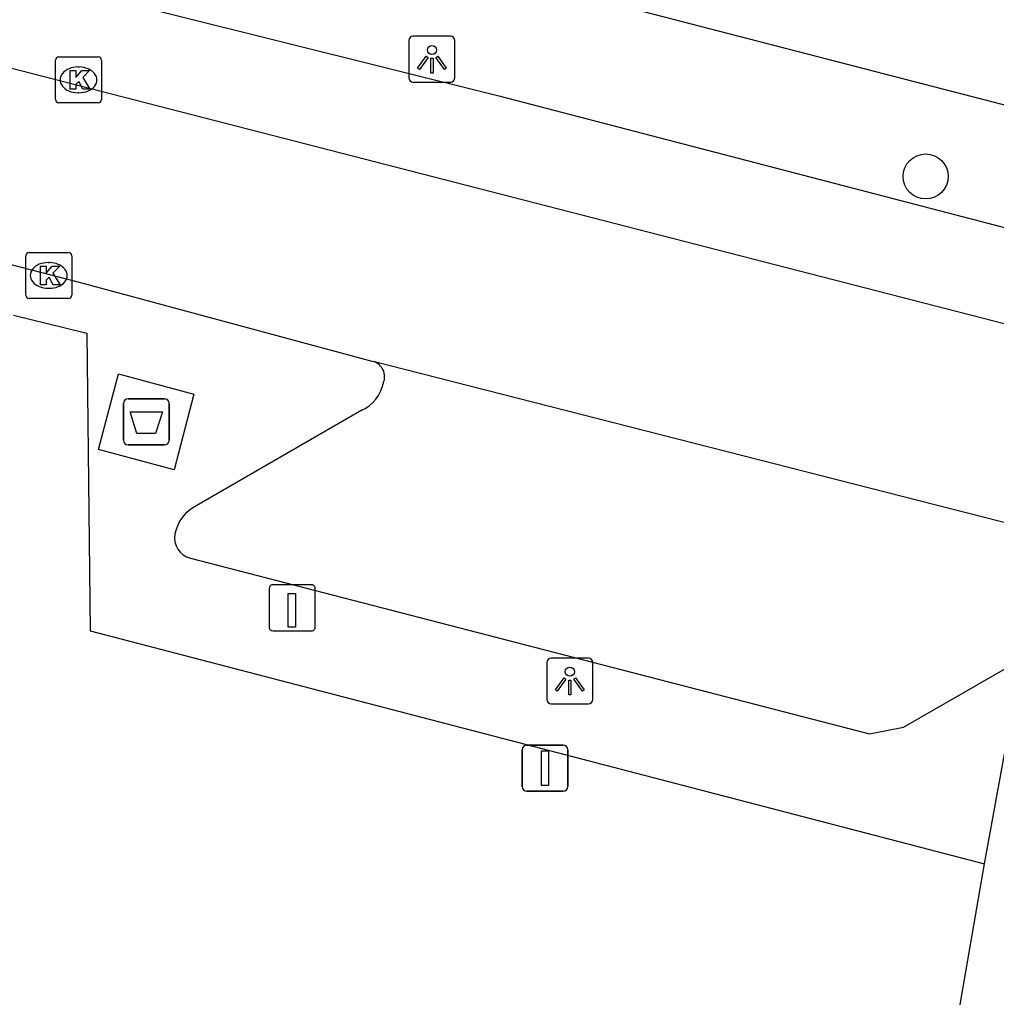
# Model space of a CAD drawing. Extents: x 163686 to 164493, y 382719 to 383870.
# Drawn here: x 164069.3 to 164090.53, y 383145.98 to 383167.24 of the extents above; entities that cross this region are included whole.
import ezdxf

# ---------------------------------------------------------------- set-up
doc = ezdxf.new("R2010")
doc.units = 0
for name, color, linetype in [('IMGEO_Afval_apart_plaats', 7, 'Continuous'), ('IMGEO_Boom', 7, 'Continuous'), ('IMGEO_Kolk', 7, 'Continuous'), ('IMGEO_Laadpaal', 7, 'Continuous'), ('IMGEO_Lichtpunt', 7, 'Continuous'), ('IMGEO_Rijbaan_lokaal_open', 7, 'Continuous'), ('IMGEO_Verkeersbordpaal', 7, 'Continuous'), ('IMGEO_Voetpad_gesloten', 7, 'Continuous'), ('IMGEO_Voetpad_open', 7, 'Continuous')]:
    doc.layers.add(name, color=color, linetype=linetype)

msp = doc.modelspace()

# ---------------------------------------------------------------- linework, layer by layer
at = {"layer": 'IMGEO_Afval_apart_plaats'}
for p, q in [((164071.557, 383158.096), (164071.557, 383158.896)), ((164071.557, 383158.896), (164071.557, 383158.096)), ((164071.657, 383158.996), (164072.447, 383158.996)), ((164072.447, 383158.996), (164071.657, 383158.996)), ((164072.547, 383158.896), (164072.547, 383158.096)), ((164072.547, 383158.096), (164072.547, 383158.896)), ((164072.447, 383157.996), (164071.657, 383157.996)), ((164071.657, 383157.996), (164072.447, 383157.996))]:
    msp.add_line(p, q, dxfattribs=at)
msp.add_lwpolyline([(164071.7, 383158.71), (164072.404, 383158.71), (164072.255, 383158.24), (164071.849, 383158.24), (164071.7, 383158.71)], dxfattribs=at)
for centre, start, end in [((164071.657, 383158.896), 90, 180), ((164071.657, 383158.896), 90, 180), ((164072.447, 383158.896), 0, 90), ((164072.447, 383158.896), 360, 90), ((164071.657, 383158.096), 180, 270), ((164071.657, 383158.096), 180, 270), ((164072.447, 383158.096), 270, 0), ((164072.447, 383158.096), 270, 0)]:
    msp.add_arc(centre, 0.1, start, end, dxfattribs=at)
at = {"layer": 'IMGEO_Boom'}
msp.add_circle((164088.987, 383163.831), 0.489, dxfattribs=at)
at = {"layer": 'IMGEO_Kolk'}
for p, q in [((164070.079, 383165.505), (164070.079, 383166.357)), ((164070.154, 383166.431), (164071.006, 383166.431)), ((164071.08, 383166.357), (164071.08, 383165.505)), ((164070.567, 383166.211), (164070.592, 383166.211)), ((164070.59, 383165.651), (164070.565, 383165.651)), ((164071.006, 383165.431), (164070.154, 383165.431)), ((164069.433, 383161.252), (164069.433, 383162.104)), ((164069.508, 383162.178), (164070.36, 383162.178)), ((164070.434, 383162.104), (164070.434, 383161.252)), ((164069.921, 383161.958), (164069.946, 383161.958)), ((164069.944, 383161.398), (164069.919, 383161.398)), ((164070.36, 383161.178), (164069.508, 383161.178))]:
    msp.add_line(p, q, dxfattribs=at)
for points in [[(164070.079, 383165.505), (164070.079, 383166.357)], [(164070.154, 383166.431), (164071.006, 383166.431)], [(164071.08, 383166.357), (164071.08, 383165.505)], [(164070.4, 383166.131), (164070.523, 383166.131), (164070.523, 383165.98), (164070.653, 383166.131), (164070.817, 383166.131), (164070.671, 383165.98), (164070.824, 383165.731), (164070.672, 383165.731), (164070.587, 383165.895), (164070.523, 383165.828), (164070.523, 383165.731), (164070.4, 383165.731), (164070.4, 383166.131)], [(164071.006, 383165.431), (164070.154, 383165.431)], [(164069.433, 383161.252), (164069.433, 383162.104)], [(164069.508, 383162.178), (164070.36, 383162.178)], [(164070.434, 383162.104), (164070.434, 383161.252)], [(164069.754, 383161.878), (164069.877, 383161.878), (164069.877, 383161.727), (164070.007, 383161.878), (164070.171, 383161.878), (164070.025, 383161.727), (164070.178, 383161.478), (164070.026, 383161.478), (164069.941, 383161.642), (164069.877, 383161.575), (164069.877, 383161.478), (164069.754, 383161.478), (164069.754, 383161.878)], [(164070.36, 383161.178), (164069.508, 383161.178)]]:
    msp.add_lwpolyline(points, dxfattribs=at)
for centre, start, end in [((164070.156, 383166.355), 91.552, 178.448), ((164070.156, 383166.355), 91.552, 178.448), ((164071.004, 383166.355), 1.552, 88.448), ((164071.004, 383166.355), 1.552, 88.448), ((164070.156, 383165.507), 181.552, 268.448), ((164070.156, 383165.507), 181.552, 268.448), ((164071.004, 383165.507), 271.552, 358.448), ((164071.004, 383165.507), 271.552, 358.448), ((164069.51, 383162.102), 91.552, 178.448), ((164069.51, 383162.102), 91.552, 178.448), ((164070.358, 383162.102), 1.552, 88.448), ((164070.358, 383162.102), 1.552, 88.448), ((164069.51, 383161.254), 181.552, 268.448), ((164069.51, 383161.254), 181.552, 268.448), ((164070.358, 383161.254), 271.552, 358.448), ((164070.358, 383161.254), 271.552, 358.448)]:
    msp.add_arc(centre, 0.0765, start, end, dxfattribs=at)
for centre, major_axis, ratio, start_param, end_param in [((164070.566, 383165.931), (-0.387, 0.002), 0.722429, 4.712389, 7.853982), ((164070.591, 383165.931), (-0.39, 0.002), 0.717154, 1.570796, 4.712389), ((164069.92, 383161.678), (-0.387, 0.002), 0.722429, 4.712389, 7.853982), ((164069.945, 383161.678), (-0.39, 0.002), 0.717154, 1.570796, 4.712389)]:
    msp.add_ellipse(centre, major_axis=major_axis, ratio=ratio, start_param=start_param, end_param=end_param, dxfattribs=at)
at = {"layer": 'IMGEO_Laadpaal'}
for p, q in [((164074.723, 383154.869), (164074.723, 383154.028)), ((164074.723, 383154.869), (164074.723, 383154.028)), ((164075.639, 383154.953), (164074.798, 383154.953)), ((164075.639, 383154.953), (164074.798, 383154.953)), ((164075.723, 383154.037), (164075.723, 383154.878)), ((164075.723, 383154.037), (164075.723, 383154.878)), ((164074.807, 383153.953), (164075.648, 383153.953)), ((164074.807, 383153.953), (164075.648, 383153.953))]:
    msp.add_line(p, q, dxfattribs=at)
msp.add_lwpolyline([(164075.138, 383154.766), (164075.298, 383154.766), (164075.298, 383154.033), (164075.138, 383154.033), (164075.138, 383154.766)], dxfattribs=at)
for centre, start, end in [((164074.801, 383154.875), 92.4484, 184.2845), ((164074.801, 383154.875), 92.4484, 184.2845), ((164075.645, 383154.875), 2.4484, 94.2845), ((164075.645, 383154.875), 2.4484, 94.2845), ((164074.801, 383154.031), 182.4484, 274.2845), ((164074.801, 383154.031), 182.4484, 274.2845), ((164075.645, 383154.031), 272.4484, 4.2845), ((164075.645, 383154.031), 272.4484, 4.2845)]:
    msp.add_arc(centre, 0.0779, start, end, dxfattribs=at)
at = {"layer": 'IMGEO_Lichtpunt'}
for p, q in [((164077.761, 383166.784), (164077.761, 383165.977)), ((164077.761, 383166.784), (164077.761, 383165.977)), ((164078.663, 383166.879), (164077.855, 383166.879)), ((164078.663, 383166.879), (164077.855, 383166.879)), ((164078.757, 383165.977), (164078.757, 383166.784)), ((164078.757, 383165.977), (164078.757, 383166.784)), ((164077.855, 383165.883), (164078.663, 383165.883)), ((164077.855, 383165.883), (164078.663, 383165.883)), ((164081.659, 383153.36), (164080.851, 383153.36)), ((164081.659, 383153.36), (164080.851, 383153.36)), ((164080.757, 383153.265), (164080.757, 383152.458)), ((164080.757, 383153.265), (164080.757, 383152.458)), ((164081.753, 383152.458), (164081.753, 383153.265)), ((164081.753, 383152.458), (164081.753, 383153.265)), ((164080.851, 383152.364), (164081.659, 383152.364)), ((164080.851, 383152.364), (164081.659, 383152.364))]:
    msp.add_line(p, q, dxfattribs=at)
for points in [[(164078.135, 383166.448), (164078.174, 383166.42), (164077.986, 383166.158), (164077.948, 383166.185), (164078.135, 383166.448)], [(164078.237, 383166.4), (164078.284, 383166.4), (164078.284, 383166.078), (164078.237, 383166.078), (164078.237, 383166.4)], [(164078.347, 383166.42), (164078.385, 383166.447), (164078.572, 383166.185), (164078.533, 383166.157), (164078.347, 383166.42)], [(164081.131, 383152.929), (164081.17, 383152.901), (164080.982, 383152.639), (164080.944, 383152.666), (164081.131, 383152.929)], [(164081.233, 383152.881), (164081.28, 383152.881), (164081.28, 383152.559), (164081.233, 383152.559), (164081.233, 383152.881)], [(164081.343, 383152.901), (164081.381, 383152.928), (164081.568, 383152.666), (164081.529, 383152.638), (164081.343, 383152.901)]]:
    msp.add_lwpolyline(points, dxfattribs=at)
for centre in [(164078.26, 383166.582), (164081.256, 383153.063)]:
    msp.add_circle(centre, 0.0994, dxfattribs=at)
for centre, start, end in [((164077.855, 383166.784), 90, 180), ((164077.855, 383166.784), 90, 180), ((164078.663, 383166.784), 0, 90), ((164078.663, 383166.784), 0, 90), ((164077.855, 383165.977), 180, 270), ((164077.855, 383165.977), 180, 270), ((164078.663, 383165.977), 270, 0), ((164078.663, 383165.977), 270, 360), ((164080.851, 383153.265), 90, 180), ((164080.851, 383153.265), 90, 180), ((164081.659, 383153.265), 0, 90), ((164081.659, 383153.265), 0, 90), ((164080.851, 383152.458), 180, 270), ((164080.851, 383152.458), 180, 270), ((164081.659, 383152.458), 270, 0), ((164081.659, 383152.458), 270, 360)]:
    msp.add_arc(centre, 0.0946, start, end, dxfattribs=at)
at = {"layer": 'IMGEO_Rijbaan_lokaal_open'}
for points in [[(164176.893, 383138.284), (164107.356, 383156.336), (164055.386, 383169.723)], [(164056.663, 383165.132), (164070.595, 383161.529), (164076.984, 383159.809)], [(164094.778, 383155.262), (164076.984, 383159.809)]]:
    msp.add_lwpolyline(points, dxfattribs=at)
at = {"layer": 'IMGEO_Verkeersbordpaal'}
for p, q in [((164080.321, 383151.466), (164081.111, 383151.466)), ((164081.111, 383151.466), (164080.321, 383151.466)), ((164080.221, 383150.566), (164080.221, 383151.366)), ((164080.221, 383151.366), (164080.221, 383150.566)), ((164081.211, 383151.366), (164081.211, 383150.566)), ((164081.211, 383150.566), (164081.211, 383151.366)), ((164081.111, 383150.466), (164080.321, 383150.466)), ((164080.321, 383150.466), (164081.111, 383150.466))]:
    msp.add_line(p, q, dxfattribs=at)
msp.add_lwpolyline([(164080.641, 383151.341), (164080.791, 383151.341), (164080.791, 383150.591), (164080.641, 383150.591), (164080.641, 383151.341)], dxfattribs=at)
for centre, start, end in [((164080.321, 383151.366), 90, 180), ((164080.321, 383151.366), 90, 180), ((164081.111, 383151.366), 0, 90), ((164081.111, 383151.366), 360, 90), ((164080.321, 383150.566), 180, 270), ((164080.321, 383150.566), 180, 270), ((164081.111, 383150.566), 270, 0), ((164081.111, 383150.566), 270, 0)]:
    msp.add_arc(centre, 0.1, start, end, dxfattribs=at)
at = {"layer": 'IMGEO_Voetpad_gesloten'}
msp.add_lwpolyline([(164072.658, 383157.453), (164071.016, 383157.895), (164071.447, 383159.539), (164073.089, 383159.097), (164072.658, 383157.453)], dxfattribs=at)
at = {"layer": 'IMGEO_Voetpad_open'}
for points in [[(164113.082, 383159.592), (164113.066, 383159.596), (164109.777, 383160.447), (164069.591, 383170.85)], [(164070.239, 383167.953), (164079.713, 383165.583), (164097.462, 383160.961), (164107.839, 383158.274)], [(164069.165, 383160.815), (164070.291, 383160.541), (164070.759, 383160.427), (164070.835, 383153.95), (164090.269, 383148.889)], [(164076.734, 383158.746), (164073.153, 383156.678)], [(164073.014, 383155.531), (164087.767, 383151.709), (164088.506, 383151.854), (164091.076, 383153.334)], [(164090.269, 383148.889), (164091.076, 383153.334)], [(164086.033, 383124.421), (164090.269, 383148.889)]]:
    msp.add_lwpolyline(points, dxfattribs=at)
for centre, radius, start, end in [((164076.887, 383159.478), 0.345, 336.7943, 73.6552), ((164076.385, 383159.505), 0.835, 294.7126, 348.7694), ((164073.541, 383155.88), 0.887, 115.9254, 168.3759), ((164073.129, 383155.98), 0.464, 170.2567, 255.6077)]:
    msp.add_arc(centre, radius, start, end, dxfattribs=at)

doc.saveas('drawing.dxf')
